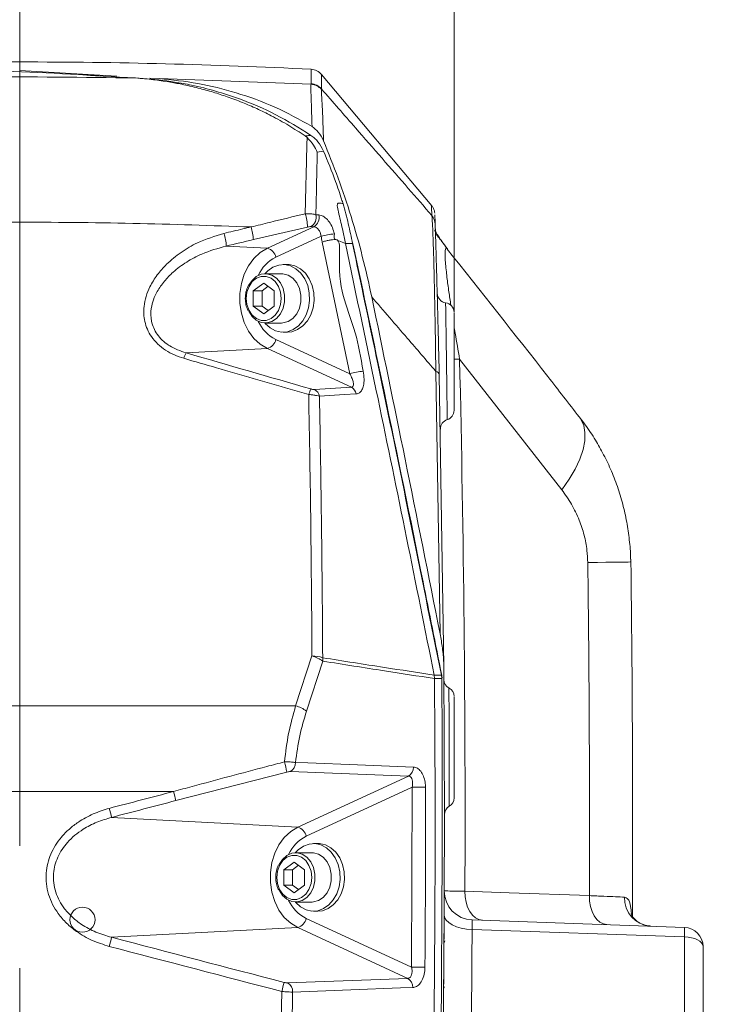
# Model space of a CAD drawing. Header units: millimetres. Extents: x 0 to 8410, y 0 to 5940.
# Tile 312 of 316: x 7367 to 7513, y 3769 to 3973. Entities that reach past the tile are written whole.
import ezdxf

# ---------------------------------------------------------------- set-up
doc = ezdxf.new("R2010")
doc.units = ezdxf.units.MM
doc.header["$LTSCALE"] = 10
doc.linetypes.add('CENTERX2', pattern=[20.32, 12.7, -2.54, 2.54, -2.54])
doc.styles.add('SLDTEXTSTYLE0', font='TXT', dxfattribs={"width": 0.605})
doc.dimstyles.new('SLDDIMSTYLE2', dxfattribs={"dimtxt": 50, "dimasz": 50, "dimexe": 0, "dimexo": 0.0625, "dimgap": 12.5, "dimtad": 1, "dimtoh": 1, "dimdec": 1, "dimrnd": 1e-09, "dimzin": 12, "dimdsep": 46, "dimtxsty": 'SLDTEXTSTYLE0', "dimsah": 1, "dimcen": 0.09, "dimadec": 0, "dimazin": 0, "dimtfac": 1, "dimtofl": 0, "dimtmove": 0, "dimatfit": 3, "dimfxl": 0, "dimfrac": 2, "dimtolj": 1, "dimtzin": 12, "dimarcsym": 0})

# ---------------------------------------------------------------- blocks, each defined once
blk = doc.blocks.new('SW_SYMBOL_HOLE_DEPTH')
at = {"color": 0, "linetype": 'Continuous', "lineweight": 0}
for p, q in [((0, 8750), (8000, 8750)), ((4000, 8750), (4000, 750)), ((1000, 5550), (4000, 750)), ((7000, 5550), (4000, 750))]:
    blk.add_line(p, q, dxfattribs=at)
blk = doc.blocks.new('*D30')
at = {"color": 7, "linetype": 'Continuous', "lineweight": 0}
for p, q in [((7366.82, 3807.57), (7366.82, 4122.01)), ((7456.82, 3912.69), (7456.82, 4122.01)), ((7366.82, 4107.01), (7266.82, 4107.01)), ((7456.82, 4107.01), (7366.82, 4107.01)), ((7456.82, 4107.01), (8017.28, 4107.01))]:
    blk.add_line(p, q, dxfattribs=at)
for points in [[(7366.82, 4107.01), (7316.82, 4114.51), (7316.82, 4099.51)], [(7456.82, 4107.01), (7506.82, 4099.51), (7506.82, 4114.51)]]:
    blk.add_solid(points, dxfattribs=at)
at = {"color": 7, "linetype": 'Continuous', "lineweight": 0, "xscale": 0.006445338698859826, "yscale": 0.006445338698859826, "zscale": 0.006445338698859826}
blk.add_blockref('SW_SYMBOL_HOLE_DEPTH', (7833.13, 4114.23), dxfattribs=at)
at = {"color": 7, "linetype": 'Continuous', "lineweight": 0, "char_height": 50, "attachment_point": 1, "style": 'SLDTEXTSTYLE0'}
for s, insert in [(' (3x M8', (7604.11, 4171.6)), ('16)', (7902.2, 4171.6)), ('90', (7527.75, 4171.46))]:
    blk.add_mtext(s, dxfattribs=dict(at, insert=insert))

msp = doc.modelspace()

# ---------------------------------------------------------------- linework, layer by layer
at = {"color": 8, "linetype": 'Continuous', "lineweight": 0}
for p, q in [((7366.817261, 3962.767902), (7366.817261, 3964.574757)), ((7395.718944, 3961.138788), (7427.185374, 3959.959212)), ((7427.185374, 3959.959212), (7427.199002, 3960.047904)), ((7429.346102, 3958.982173), (7429.345372, 3958.875004)), ((7429.777633, 3946.116272), (7428.483798, 3945.850912)), ((7428.192924, 3932.883087), (7428.792237, 3932.859364)), ((7426.432978, 3930.365029), (7415.235232, 3927.751127)), ((7418.149727, 3925.97467), (7427.775136, 3930.420581)), ((7427.775136, 3930.420581), (7427.175953, 3930.452529)), ((7429.276819, 3928.438249), (7419.87678, 3924.096528)), ((7409.623581, 3926.422301), (7418.149727, 3925.97467)), ((7435.251179, 3899.951878), (7429.505627, 3927.257243)), ((7419.87678, 3907.053057), (7435.251179, 3899.951878)), ((7401.294473, 3904.289904), (7418.149727, 3905.174795)), ((7435.547131, 3897.139254), (7418.149727, 3905.174795)), ((7479.147102, 3875.902954), (7457.966584, 3903.00161)), ((7453.934598, 3846.037212), (7453.046593, 3900.443497)), ((7427.909426, 3896.67863), (7435.547131, 3897.139254)), ((7423.997524, 3831.12866), (7427.382476, 3841.460291)), ((7429.63298, 3840.381447), (7426.250803, 3830.039922)), ((7454.26147, 3836.763326), (7454.189572, 3837.470117)), ((7179.922561, 3831.12866), (7423.997524, 3831.12866)), ((7422.14062, 3817.383591), (7399.174697, 3811.489168)), ((7447.378832, 3816.563431), (7422.916344, 3817.492071)), ((7424.453813, 3805.974665), (7447.378832, 3816.563431)), ((7448.143925, 3814.240876), (7426.180868, 3804.096523)), ((7448.032255, 3776.960197), (7448.143925, 3814.240876)), ((7398.696872, 3813.36743), (7179.645936, 3813.36743)), ((7385.866237, 3808.000508), (7424.453813, 3805.974665)), ((7426.180868, 3787.053052), (7448.032255, 3776.960197)), ((7385.866237, 3783.149067), (7424.453813, 3785.17479)), ((7447.242099, 3774.649206), (7424.453813, 3785.17479)), ((7504.55686, 3783.249322), (7460.5592, 3784.785691)), ((7504.55686, 3756.173554), (7504.55686, 3783.249322)), ((7422.335922, 3773.706618), (7447.242099, 3774.649206))]:
    msp.add_line(p, q, dxfattribs=at)
at = {"color": 7, "linetype": 'Continuous', "lineweight": 0}
for p, q in [((7386.96261, 3961.632434), (7366.817261, 3962.767902)), ((7381.526162, 3961.849156), (7379.969466, 3961.937609)), ((7383.465492, 3961.641613), (7381.522718, 3961.746636)), ((7392.382701, 3961.15953), (7390.836635, 3961.247268)), ((7395.718944, 3961.138788), (7393.802236, 3961.246911)), ((7452.192734, 3934.758488), (7429.373349, 3961.953584)), ((7426.36406, 3948.902908), (7425.955369, 3949.226442)), ((7433.815251, 3935.172144), (7433.816197, 3935.172025)), ((7433.674577, 3929.995123), (7434.30421, 3926.950756)), ((7434.30421, 3926.950756), (7432.2411, 3927.780333)), ((7435.786958, 3926.92906), (7434.30421, 3926.950756)), ((7455.461013, 3925.822321), (7455.119538, 3926.239553)), ((7422.320916, 3922.574702), (7421.389031, 3922.574702)), ((7421.089592, 3920.684758), (7417.703456, 3920.684758)), ((7415.228593, 3917.162481), (7417.395624, 3918.75023)), ((7417.075577, 3917.162481), (7418.319116, 3918.073598)), ((7417.395624, 3918.75023), (7419.562652, 3917.162481)), ((7415.228593, 3913.987103), (7415.228593, 3917.162481)), ((7417.075577, 3917.162481), (7415.228593, 3917.162481)), ((7417.075577, 3913.987103), (7417.075577, 3917.162481)), ((7419.562652, 3917.162481), (7419.562652, 3913.987103)), ((7417.395624, 3912.399355), (7415.228593, 3913.987103)), ((7417.075577, 3913.987103), (7415.228593, 3913.987103)), ((7418.319116, 3913.075987), (7417.075577, 3913.987103)), ((7419.562652, 3913.987103), (7417.395624, 3912.399355)), ((7417.703456, 3910.464707), (7421.089592, 3910.464707)), ((7421.389031, 3908.574763), (7422.320916, 3908.574763)), ((7453.754987, 3899.754468), (7454.691271, 3839.322272)), ((7493.426795, 3861.50581), (7493.464674, 3860.942426)), ((7452.708098, 3837.485376), (7452.70891, 3837.481442)), ((7452.780786, 3836.77477), (7452.70891, 3837.481442)), ((7452.780786, 3836.77477), (7452.780794, 3836.770955)), ((7428.625002, 3802.574817), (7427.693117, 3802.574817)), ((7427.393678, 3800.684753), (7424.007542, 3800.684753)), ((7421.532682, 3797.162476), (7423.69971, 3798.750225)), ((7423.379666, 3797.162476), (7424.623202, 3798.073593)), ((7423.69971, 3798.750225), (7425.866741, 3797.162476)), ((7421.532682, 3793.987099), (7421.532682, 3797.162476)), ((7423.379666, 3797.162476), (7421.532682, 3797.162476)), ((7423.379666, 3793.987099), (7423.379666, 3797.162476)), ((7425.866741, 3797.162476), (7425.866741, 3793.987099)), ((7423.69971, 3792.39935), (7421.532682, 3793.987099)), ((7423.379666, 3793.987099), (7421.532682, 3793.987099)), ((7424.623202, 3793.075982), (7423.379666, 3793.987099)), ((7425.866741, 3793.987099), (7423.69971, 3792.39935)), ((7424.007542, 3790.464702), (7427.393678, 3790.464702)), ((7427.693117, 3788.574758), (7428.625002, 3788.574758)), ((7460.580434, 3786.753598), (7504.55686, 3785.217944)), ((7454.903367, 3782.447162), (7454.734626, 3781.862918)), ((7454.722862, 3780.094209), (7454.725522, 3780.483666)), ((7508.417259, 3781.22038), (7508.417259, 3754.144612)), ((7454.679768, 3774.409834), (7454.682405, 3774.728957)), ((7454.827014, 3772.884074), (7454.709853, 3772.588316))]:
    msp.add_line(p, q, dxfattribs=at)
at = {"color": 7, "linetype": 'CENTERX2', "lineweight": 0}
msp.add_line((7366.817261, 2227.331508), (7366.817261, 3817.957855), dxfattribs=at)
at = {"color": 8, "linetype": 'Continuous', "lineweight": 0, "flags": 128}
for points in [[(7418.149727, 3905.174795), (7416.670944, 3906.065288), (7415.349319, 3907.290641), (7414.231404, 3908.807936), (7413.356579, 3910.563532), (7412.755664, 3912.495557), (7412.449817, 3914.536181), (7412.449817, 3916.613284), (7412.755664, 3918.653909), (7413.356579, 3920.586053), (7414.231404, 3922.341648), (7415.349319, 3923.858825), (7416.670944, 3925.084296), (7418.149727, 3925.97467)], [(7413.762893, 3915.574733), (7413.910045, 3914.275947), (7414.339579, 3913.082424), (7415.016691, 3912.090722), (7415.886535, 3911.381307), (7416.878632, 3911.011639), (7417.912616, 3911.011639), (7418.904713, 3911.381307), (7419.774558, 3912.090722), (7420.45167, 3913.082424), (7420.881203, 3914.275947), (7421.028352, 3915.574733), (7420.881203, 3916.873518), (7420.45167, 3918.06716), (7419.774558, 3919.058743), (7418.904713, 3919.768158), (7417.912616, 3920.137826), (7416.878632, 3920.137826), (7415.886535, 3919.768158), (7415.016691, 3919.058743), (7414.339579, 3918.06716), (7413.910045, 3916.873518), (7413.762893, 3915.574733)], [(7456.786486, 3902.973476), (7457.011941, 3902.978841), (7457.966584, 3903.00161)], [(7436.563517, 3895.770613), (7434.102203, 3895.622078), (7428.92602, 3895.30963)], [(7479.147102, 3875.902954), (7480.660956, 3878.075186), (7481.910336, 3880.210582), (7482.876453, 3882.277075), (7483.54477, 3884.243551), (7483.905236, 3886.080447), (7483.952436, 3887.760225), (7483.685645, 3889.257494), (7483.108888, 3890.549722), (7482.786666, 3891.013208)], [(7484.535138, 3860.824409), (7486.524376, 3860.850635), (7488.298955, 3860.87412), (7489.837783, 3860.894504), (7491.122569, 3860.911432), (7492.138038, 3860.924903), (7492.872129, 3860.934559), (7493.316094, 3860.9404), (7493.464674, 3860.942426)], [(7452.70891, 3837.481442), (7453.590254, 3837.474767), (7454.189572, 3837.470117)], [(7454.26147, 3836.763326), (7453.662152, 3836.767975), (7452.780786, 3836.77477)], [(7454.189572, 3837.470117), (7454.238522, 3837.467137), (7454.271245, 3837.459627), (7454.286541, 3837.448064), (7454.287524, 3837.444845)], [(7423.95269, 3819.377843), (7426.523353, 3819.28021), (7436.805989, 3818.889561), (7448.415185, 3818.448606)], [(7450.90733, 3814.245048), (7450.633879, 3814.245048), (7450.314182, 3814.244691), (7449.959981, 3814.244333), (7449.584301, 3814.243856), (7449.200931, 3814.243141), (7448.823969, 3814.242426), (7448.467265, 3814.24171), (7448.143925, 3814.240876)], [(7424.453813, 3785.17479), (7422.975029, 3786.065284), (7421.653404, 3787.290636), (7420.535489, 3788.807932), (7419.660668, 3790.563527), (7419.059749, 3792.495671), (7418.753903, 3794.536176), (7418.753903, 3796.613279), (7419.059749, 3798.653904), (7419.660668, 3800.586048), (7420.535489, 3802.341643), (7421.653404, 3803.85882), (7422.975029, 3805.084291), (7424.453813, 3805.974665)], [(7420.066982, 3795.574728), (7420.214131, 3794.275943), (7420.643664, 3793.082419), (7421.320777, 3792.090717), (7422.190621, 3791.381303), (7423.182718, 3791.011635), (7424.216702, 3791.011635), (7425.208799, 3791.381303), (7426.078643, 3792.090717), (7426.755755, 3793.082419), (7427.185289, 3794.275943), (7427.332441, 3795.574728), (7427.185289, 3796.873513), (7426.755755, 3798.067156), (7426.078643, 3799.058739), (7425.208799, 3799.768153), (7424.216702, 3800.137821), (7423.182718, 3800.137821), (7422.190621, 3799.768153), (7421.320777, 3799.058739), (7420.643664, 3798.067156), (7420.214131, 3796.873513), (7420.066982, 3795.574728)], [(7462.723444, 3786.678735), (7461.985099, 3786.817017), (7461.282256, 3787.174645), (7460.641245, 3787.738386), (7460.086065, 3788.48702), (7459.637526, 3789.392415), (7459.312419, 3790.420953), (7459.122921, 3791.533771), (7459.076139, 3792.689505)], [(7459.076139, 3792.689505), (7468.264925, 3792.368832), (7484.856042, 3791.789952)], [(7488.50334, 3785.778585), (7487.764935, 3785.916749), (7487.062032, 3786.274496), (7486.420977, 3786.838237), (7485.865782, 3787.58699), (7485.417242, 3788.492623), (7485.092173, 3789.521161), (7484.902735, 3790.634218), (7484.856042, 3791.789952)], [(7460.5592, 3784.785691), (7459.41707, 3784.866277), (7458.324771, 3785.056177), (7457.322556, 3785.34824), (7456.447388, 3785.731736), (7455.731514, 3786.192599), (7455.201338, 3786.713663), (7454.876396, 3787.275973), (7454.768668, 3787.858668)], [(7504.55686, 3783.249322), (7505.317072, 3783.198539), (7506.044204, 3783.075038), (7506.711568, 3782.883349), (7507.29462, 3782.630626), (7507.771949, 3782.326046), (7508.126001, 3781.980816), (7508.343767, 3781.607691), (7508.417259, 3781.22038)], [(7448.278363, 3772.748891), (7445.707145, 3772.651497), (7435.422245, 3772.26204), (7423.372178, 3771.805588)]]:
    msp.add_lwpolyline(points, dxfattribs=at)
at = {"color": 7, "linetype": 'Continuous', "lineweight": 0, "flags": 128}
for points in [[(7417.618117, 3910.465899), (7417.70121, 3910.369101), (7418.706472, 3909.458223), (7419.846247, 3908.85407), (7421.063381, 3908.586922), (7422.296847, 3908.67025), (7423.484794, 3909.099642), (7424.567646, 3909.853879), (7425.491112, 3910.894814), (7426.208879, 3912.170592), (7426.684964, 3913.616958), (7426.895483, 3915.161553), (7426.829889, 3916.726771), (7426.491468, 3918.234292), (7425.897188, 3919.608537), (7425.076849, 3920.780364), (7424.071587, 3921.691242), (7422.931812, 3922.295395), (7421.714678, 3922.562543), (7420.481212, 3922.479335), (7419.293265, 3922.049824), (7418.210412, 3921.295706), (7417.618117, 3920.683566)], [(7422.320916, 3908.574763), (7423.228736, 3908.67025), (7424.416679, 3909.099642), (7425.499532, 3909.853879), (7426.422997, 3910.894814), (7427.140768, 3912.170592), (7427.616849, 3913.616958), (7427.827369, 3915.161553), (7427.761774, 3916.726771), (7427.423353, 3918.234292), (7426.829073, 3919.608537), (7426.008734, 3920.780364), (7425.003476, 3921.691242), (7423.863701, 3922.295395), (7422.646563, 3922.562543), (7422.320916, 3922.574702)], [(7414.262346, 3918.22857), (7414.262935, 3918.229881), (7414.954993, 3919.309321), (7415.850896, 3920.111838), (7416.88419, 3920.577827), (7417.978249, 3920.672837), (7419.051926, 3920.389715), (7420.025594, 3919.749442), (7420.827038, 3918.799582), (7421.396821, 3917.610589), (7421.692683, 3916.270557), (7421.692683, 3914.878908), (7421.396821, 3913.538876), (7420.827038, 3912.349883), (7420.025594, 3911.400023), (7419.051926, 3910.75975), (7417.978249, 3910.476628), (7416.88419, 3910.571638), (7415.850896, 3911.037627), (7414.954993, 3911.840144), (7414.270717, 3912.903491)], [(7421.089592, 3920.684758), (7421.364389, 3920.672837), (7422.438066, 3920.389715), (7423.41173, 3919.749442), (7424.213178, 3918.799582), (7424.782961, 3917.610589), (7425.078823, 3916.270557), (7425.078823, 3914.878908), (7424.782961, 3913.538876), (7424.213178, 3912.349883), (7423.41173, 3911.400023), (7422.438066, 3910.75975), (7421.364389, 3910.476628), (7421.089592, 3910.464707)], [(7452.780794, 3836.770955), (7452.85144, 3824.520174), (7452.884565, 3812.269154), (7452.880177, 3800.018135), (7452.838282, 3787.767235), (7452.758874, 3775.516573), (7452.641952, 3763.266388), (7452.487524, 3751.016918), (7452.295589, 3738.768283)], [(7453.77678, 3738.802257), (7453.968543, 3751.045767), (7454.122829, 3763.289991), (7454.23964, 3775.53505), (7454.318966, 3787.780467), (7454.360816, 3800.026241), (7454.365182, 3812.272015), (7454.332064, 3824.51779), (7454.26147, 3836.763326)], [(7423.922203, 3790.465895), (7424.005295, 3790.369097), (7425.010557, 3789.458338), (7426.150332, 3788.854066), (7427.36747, 3788.586918), (7428.600936, 3788.670245), (7429.788875, 3789.099637), (7430.871735, 3789.853874), (7431.795198, 3790.89481), (7432.512964, 3792.170587), (7432.989049, 3793.616954), (7433.199572, 3795.161548), (7433.133978, 3796.726766), (7432.79555, 3798.234287), (7432.201269, 3799.608532), (7431.380938, 3800.780359), (7430.375676, 3801.691237), (7429.235901, 3802.29539), (7428.018763, 3802.562538), (7426.785297, 3802.47933), (7425.597354, 3802.049819), (7424.514498, 3801.295701), (7423.922203, 3800.683561)], [(7428.625002, 3788.574758), (7429.532821, 3788.670245), (7430.720764, 3789.099637), (7431.803617, 3789.853874), (7432.727086, 3790.89481), (7433.444853, 3792.170587), (7433.920938, 3793.616954), (7434.131454, 3795.161548), (7434.065859, 3796.726766), (7433.727439, 3798.234287), (7433.133158, 3799.608532), (7432.312819, 3800.780359), (7431.307557, 3801.691237), (7430.167782, 3802.29539), (7428.950648, 3802.562538), (7428.625002, 3802.574817)], [(7420.566431, 3798.228565), (7420.56702, 3798.229876), (7421.259078, 3799.309316), (7422.154981, 3800.111833), (7423.188276, 3800.577823), (7424.282334, 3800.672832), (7425.356011, 3800.38971), (7426.329679, 3799.749437), (7427.131123, 3798.799578), (7427.700906, 3797.610584), (7427.996769, 3796.270552), (7427.996769, 3794.878903), (7427.700906, 3793.538872), (7427.131123, 3792.349878), (7426.329679, 3791.400019), (7425.356011, 3790.759865), (7424.282334, 3790.476623), (7423.188276, 3790.571633), (7422.154981, 3791.037622), (7421.259078, 3791.840139), (7420.574802, 3792.903486)], [(7427.393678, 3800.684753), (7427.668474, 3800.672832), (7428.742151, 3800.38971), (7429.715815, 3799.749437), (7430.517259, 3798.799578), (7431.087042, 3797.610584), (7431.382905, 3796.270552), (7431.382905, 3794.878903), (7431.087042, 3793.538872), (7430.517259, 3792.349878), (7429.715815, 3791.400019), (7428.742151, 3790.759865), (7427.668474, 3790.476623), (7427.393678, 3790.464702)]]:
    msp.add_lwpolyline(points, dxfattribs=at)
at = {"color": 7, "linetype": 'Continuous', "lineweight": 0}
msp.add_circle((7379.821446, 3786.804721), 2.6, dxfattribs=at)
for centre, radius, start, end in [((7366.817261, 2764.574759), 1200, 90, 94.50286227), ((7366.817261, 2764.574759), 1200, 87.11564338, 90), ((7427.047444, 3960.058691), 2.99973, 38.99873937, 86.80761809), ((7455.330556, 3916.655522), 2.000153, 181.59943521, 262.88563131), ((7454.817273, 3912.688483), 1.999992, 359.99869209, 82.39608242), ((7454.817253, 3892.350742), 2.000012, 287.36050387, 359.99984841), ((7455.998512, 3888.529006), 2.000124, 107.01317465, 181.13041486), ((3454.817261, 3807.574759), 4039, 359.716535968, 0.757075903), ((3454.817261, 3807.574759), 4000, 359.005313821, 0.454754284), ((7454.294984, 3835.522143), 1.241635, 87.15972889, 91.54672427), ((7456.712338, 3836.583118), 2.000208, 180.45182097, 242.39807061), ((7454.817323, 3833.060331), 1.999942, 359.99989937, 61.09676195), ((7454.81738, 3812.036141), 1.999885, 300.15885722, 0.00223554), ((7456.817006, 3808.572061), 1.999872, 119.76074491, 179.98816128), ((7460.78983, 3792.749964), 6, 179.78796802, 268), ((7504.417261, 3781.220366), 4, 0, 88)]:
    msp.add_arc(centre, radius, start, end, dxfattribs=at)
at = {"color": 8, "linetype": 'Continuous', "lineweight": 0}
for centre, radius, start, end in [((7427.0313, 3956.958544), 3.004621, 39.63074705, 87.06062968), ((7427.048471, 3957.048913), 3.002766, 40.0777263, 87.12651617), ((7417.740873, 3930.335948), 8.692153, 0.19169549, 18.67215855), ((7426.064059, 3932.345791), 2.195621, 300.42528852, 14.16483296), ((7426.664325, 3932.315331), 2.196356, 300.3812608, 14.34132993), ((7449.92318, 3930.837094), 2.993008, 1.77350113, 40.04901712), ((7404.960531, 3927.256441), 10.286603, 2.75643604, 17.61473068), ((7399.211868, 3925.89187), 10.425216, 2.91644855, 17.57966411), ((7432.524872, 3918.232031), 10.71059, 92.70316232, 107.65327948), ((7417.500472, 3923.644516), 2.418916, 10.76992249, 74.43046114), ((7423.445303, 3917.004433), 7.93928, 116.71013319, 155.20142056), ((7423.444841, 3914.14481), 7.938768, 204.79852263, 243.29173816), ((7417.500533, 3907.504865), 2.418818, 285.56869068, 349.2345495), ((7405.745726, 3901.75169), 5.124079, 150.3071436, 164.14261059), ((3454.817261, 3807.574759), 4004.286549, 359.787011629, 1.365554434), ((7438.494985, 3890.162727), 10.312602, 92.78290919, 108.33351443), ((7452.836443, 3899.518775), 0.948301, 14.39124422, 77.1965463), ((7431.999549, 3894.157245), 5.501911, 151.3976528, 164.22547576), ((7427.00752, 3894.946939), 1.952483, 10.7054015, 62.48843342), ((7434.645009, 3895.4076), 1.95255, 10.71461131, 62.48229709), ((3454.817261, 3807.574759), 4030.06969, 359.775586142, 0.757075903), ((7427.519161, 3835.474273), 5.987578, 69.58062385, 91.30807295), ((7425.665458, 3834.991801), 6.692496, 53.6418096, 75.1340356), ((7425.855432, 3840.600832), 3.783912, 356.67621617, 7.36080088), ((7422.257169, 3824.650689), 6.707678, 53.46008951, 74.9621408), ((7403.089085, 3814.349794), 19.291576, 9.04790329, 15.53979023), ((7421.871979, 3819.293666), 2.082413, 300.10039933, 2.31667313), ((7446.334805, 3818.364822), 2.082067, 300.09516678, 2.30626646), ((7309.303785, 3789.626175), 92.492007, 13.67281254, 14.87341637), ((7232.347549, 3769.333643), 158.313342, 14.13707941, 14.83913491), ((7423.804549, 3803.644499), 2.41893, 10.77015531, 74.43035147), ((7429.749324, 3797.004495), 7.93919, 116.70990584, 155.20164791), ((7429.749671, 3794.145522), 7.939741, 204.80097391, 243.28928688), ((7497.929079, 3791.24817), 5.798665, 177.68859215, 266.05047296), ((7423.80461, 3787.504873), 2.418832, 285.56880033, 349.23431669), ((3454.607864, 3804.531384), 4006, 359.434988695, 359.71758659), ((7486.039373, 3784.233633), 18.54363, 356.95726293, 3.04273707), ((7232.460689, 3821.784126), 158.19586, 345.16146434, 345.86408302), ((7451.351899, 4052.553796), 275.613591, 269.309881, 269.88435269), ((7369.042975, 3785.831764), 53.90049, 345.0598079, 347.11682941), ((7421.288049, 3771.902472), 2.08638, 357.33842311, 59.85140284), ((7446.194794, 3772.845397), 2.085803, 357.3480778, 59.860218)]:
    msp.add_arc(centre, radius, start, end, dxfattribs=at)
for centre, major_axis, ratio, start_param, end_param in [((6951.008046, 2813.165008), (3931.176429, 1114.705457), 0.2354393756, 1.3860345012, 1.3874686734), ((7707.523008, 4634.313466), (3212.610398, -910.952333), 0.2354393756, 4.6837970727, 4.6918668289), ((7366.817261, 2903.263006), (3553.235878, 996.804059), 0.235776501, 1.4957966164, 1.4995360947), ((7367.312991, 2901.384766), (3551.223084, 996.865206), 0.2358896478, 1.4957236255, 1.4994631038), ((7367.312991, 4689.764753), (3551.223084, -996.865206), 0.2358896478, 4.7837222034, 4.793759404), ((7366.817261, 4687.886512), (3553.235878, -996.804059), 0.235776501, 4.7836492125, 4.7936864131)]:
    msp.add_ellipse(centre, major_axis=major_axis, ratio=ratio, start_param=start_param, end_param=end_param, dxfattribs=at)
at = {"color": 7, "linetype": 'Continuous', "lineweight": 0}
for points, knots in [([(7390.836635, 3961.247268), (7381.842724, 3961.791685), (7363.848615, 3962.880898), (7336.829288, 3963.376119), (7309.793787, 3962.987871), (7286.754285, 3961.997939), (7272.754704, 3960.802821), (7267.744782, 3960.375133)], [0, 0, 0, 0, 0.21934212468, 0.43883760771, 0.65817979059, 0.87767544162, 1, 1, 1, 1]), ([(7390.836635, 3961.247268), (7392.07705, 3961.142141), (7394.384023, 3960.946621), (7397.570924, 3960.481322), (7400.652862, 3959.915544), (7403.717043, 3959.212803), (7406.854311, 3958.351115), (7408.846118, 3957.684318), (7409.803583, 3957.363787)], [0, 0, 0, 0, 0.1937680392, 0.3603775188, 0.4998558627, 0.6789754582, 0.8456828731, 1, 1, 1, 1]), ([(7427.158504, 3949.363771), (7424.76404, 3950.860332), (7419.97412, 3953.854074), (7413.289278, 3956.66893), (7407.43346, 3958.583474), (7402.945966, 3959.690157), (7397.93298, 3960.635361), (7394.564017, 3960.953526), (7392.382701, 3961.15953)], [0, 0, 0, 0, 0.22056753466, 0.44122645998, 0.58095172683, 0.72068025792, 0.81914776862, 1, 1, 1, 1]), ([(7395.718944, 3961.138788), (7398.398441, 3960.856167), (7403.757191, 3960.29095), (7411.771798, 3958.278607), (7419.735951, 3955.433815), (7424.846445, 3952.612022), (7427.401225, 3951.201382)], [0, 0, 0, 0, 0.24557475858, 0.49112734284, 0.74561010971, 1, 1, 1, 1]), ([(7409.803583, 3957.363787), (7410.857831, 3956.97969), (7412.923351, 3956.227153), (7415.968432, 3954.918971), (7417.937526, 3953.93422), (7418.928119, 3953.438822)], [0, 0, 0, 0, 0.3412587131, 0.6686066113, 1, 1, 1, 1]), ([(7418.928119, 3953.438822), (7420.157118, 3952.778017), (7422.544405, 3951.494427), (7424.841066, 3949.96736), (7425.955384, 3949.226442)], [0, 0, 0, 0, 0.51480979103, 1, 1, 1, 1]), ([(7427.401225, 3951.201382), (7427.858553, 3950.849954), (7428.835727, 3950.099055), (7429.44939, 3948.872482), (7429.775852, 3948.219958)], [0, 0, 0, 0, 0.468011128, 1, 1, 1, 1]), ([(7428.483798, 3945.850912), (7428.480856, 3945.857986), (7428.267225, 3946.371571), (7427.64614, 3947.55915), (7426.838646, 3948.405491), (7426.36406, 3948.902908)], [0, 0, 0, 0, 0.0057251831, 0.41563758, 1, 1, 1, 1]), ([(7429.777633, 3946.116272), (7429.423899, 3946.78322), (7428.901513, 3947.768154), (7427.944258, 3948.779055), (7427.421416, 3949.168126), (7427.158504, 3949.363771)], [0, 0, 0, 0, 0.5104585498, 0.7538331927, 1, 1, 1, 1]), ([(7429.775852, 3948.219958), (7430.814242, 3945.65705), (7432.891052, 3940.531159), (7435.548005, 3932.522486), (7437.898344, 3924.318336), (7439.146523, 3918.692976), (7439.770619, 3915.880266)], [0, 0, 0, 0, 0.2482628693, 0.4965330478, 0.7482638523, 1, 1, 1, 1]), ([(7433.816197, 3935.172025), (7433.720956, 3935.482258), (7433.244554, 3937.034059), (7431.998076, 3940.745079), (7430.643919, 3944.020747), (7429.777633, 3946.116272)], [0, 0, 0, 0, 0.0825881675, 0.4131093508, 1, 1, 1, 1]), ([(7433.815251, 3935.172144), (7433.552972, 3935.247846), (7433.20999, 3935.346843), (7432.845449, 3935.322082), (7432.700707, 3935.230013), (7432.625133, 3935.046606), (7432.622694, 3934.473856), (7433.035739, 3932.758811), (7433.406471, 3931.154979), (7433.674577, 3929.995123)], [0, 0, 0, 0, 0.1650976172, 0.2158975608, 0.2509323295, 0.2862838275, 0.3302635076, 0.515661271, 1, 1, 1, 1]), ([(7435.786958, 3926.92906), (7435.510006, 3928.306031), (7434.949846, 3931.091075), (7434.196255, 3933.801697), (7433.815251, 3935.172144)], [0, 0, 0, 0, 0.4944161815, 1, 1, 1, 1]), ([(7452.830891, 3933.240119), (7452.82738, 3933.268224), (7452.818402, 3933.34008), (7452.760241, 3933.671594), (7452.578672, 3934.155923), (7452.368387, 3934.584233), (7452.197658, 3934.739639), (7452.18088, 3934.754911)], [0, 0, 0, 0, 0.08202425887, 0.20971127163, 0.60722076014, 0.96139974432, 1, 1, 1, 1]), ([(7452.853794, 3932.890836), (7452.853291, 3932.907135), (7452.851701, 3932.958584), (7452.870236, 3932.369076), (7452.899916, 3931.409489), (7452.914755, 3930.929724)], [0, 0, 0, 0, 0.1882193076, 0.5941336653, 1, 1, 1, 1]), ([(7452.914755, 3930.929724), (7452.920547, 3930.741889), (7452.933, 3930.338064), (7452.988716, 3928.51868), (7453.070465, 3925.789052), (7453.169337, 3922.398105), (7453.27317, 3918.728193), (7453.387542, 3914.545528), (7453.508467, 3909.921006), (7453.63215, 3904.990913), (7453.714071, 3901.498689), (7453.754987, 3899.754468)], [0, 0, 0, 0, 0.1170068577, 0.2515520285, 0.3860018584, 0.48860743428, 0.59167081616, 0.69433170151, 0.79606492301, 0.89814292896, 1, 1, 1, 1]), ([(7455.196637, 3926.126185), (7455.15219, 3926.188147), (7454.760722, 3926.733877), (7454.165689, 3927.58331), (7453.50196, 3928.557152), (7453.078143, 3929.220275), (7452.868277, 3929.569916), (7452.791577, 3929.73264), (7452.805747, 3929.698305), (7452.806736, 3929.695907)], [0, 0, 0, 0, 0.0332193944, 0.2925826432, 0.5099248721, 0.7032686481, 0.8688413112, 0.9908396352, 1, 1, 1, 1]), ([(7432.247113, 3927.77783), (7432.062458, 3927.769463), (7431.69315, 3927.75273), (7430.937741, 3927.632181), (7430.155134, 3927.460697), (7429.722129, 3927.325061), (7429.505627, 3927.257243)], [0, 0, 0, 0, 0.2499999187, 0.4999984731, 0.7499986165, 1, 1, 1, 1]), ([(7434.30421, 3926.950756), (7436.56708, 3916.222628), (7440.850834, 3895.913612), (7446.976794, 3866.088382), (7450.805473, 3846.980736), (7452.708098, 3837.485376)], [0, 0, 0, 0, 0.36032640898, 0.68212038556, 1, 1, 1, 1]), ([(7435.786958, 3926.92906), (7435.816713, 3926.92742), (7435.872825, 3926.924328), (7435.879228, 3926.909054), (7435.882236, 3926.90188)], [0, 0, 0, 0, 0.5302884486, 1, 1, 1, 1]), ([(7454.278681, 3837.44258), (7452.989888, 3843.903257), (7449.070711, 3863.549959), (7442.963445, 3893.379427), (7438.024622, 3916.706998), (7435.866932, 3926.898423)], [0, 0, 0, 0, 0.2162437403, 0.6575900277, 1, 1, 1, 1]), ([(7482.765655, 3890.996757), (7480.601263, 3893.784331), (7471.55803, 3905.431332), (7462.394428, 3916.998007), (7455.424029, 3925.796333)], [0, 0, 0, 0, 0.23933836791, 1, 1, 1, 1]), ([(7414.172742, 3918.160978), (7414.068654, 3917.951856), (7413.784094, 3917.380153), (7413.604632, 3916.477527), (7413.579737, 3915.814711), (7413.570724, 3915.574733)], [0, 0, 0, 0, 0.26897182, 0.7353240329, 1, 1, 1, 1]), ([(7413.570724, 3915.574733), (7413.578779, 3915.34766), (7413.601885, 3914.69636), (7413.779331, 3913.782404), (7414.072601, 3913.189393), (7414.185635, 3912.960831)], [0, 0, 0, 0, 0.247529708, 0.7099771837, 1, 1, 1, 1]), ([(7439.770619, 3915.880266), (7442.085419, 3904.682963), (7446.892474, 3881.429956), (7451.530155, 3858.121608), (7453.934598, 3846.037212)], [0, 0, 0, 0, 0.48154214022, 1, 1, 1, 1]), ([(7456.817265, 3912.557426), (7456.817265, 3912.562459), (7456.817265, 3912.57524), (7456.817265, 3911.292813), (7456.817265, 3909.018937), (7456.817265, 3905.966389), (7456.817265, 3902.960841), (7456.817265, 3899.968665), (7456.817265, 3897.141823), (7456.817265, 3894.488934), (7456.817265, 3892.86856), (7456.817265, 3892.176088), (7456.817265, 3892.364876), (7456.817265, 3892.371836)], [0, 0, 0, 0, 0.0697352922, 0.1770966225, 0.2845819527, 0.3921099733, 0.4996371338, 0.5668258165, 0.674164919, 0.7814316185, 0.8886643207, 0.9958949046, 1, 1, 1, 1]), ([(7493.405352, 3861.506286), (7493.405977, 3861.613342), (7493.413799, 3862.952932), (7493.168121, 3865.536823), (7492.647958, 3869.244737), (7491.814733, 3872.945401), (7490.702021, 3876.613356), (7489.308193, 3880.185829), (7487.692662, 3883.525737), (7485.838675, 3886.721086), (7484.218786, 3889.194354), (7483.093124, 3890.589362), (7482.769775, 3890.990082)], [0, 0, 0, 0, 0.0099562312, 0.1245826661, 0.2407755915, 0.3586409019, 0.4781965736, 0.599351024, 0.7186274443, 0.8277262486, 0.9505139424, 1, 1, 1, 1]), ([(7453.934598, 3846.037212), (7454.108155, 3845.060621), (7454.456761, 3843.099052), (7454.662582, 3840.840996), (7454.686459, 3839.577032), (7454.691271, 3839.322272)], [0, 0, 0, 0, 0.4418536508, 0.8875021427, 1, 1, 1, 1]), ([(7454.324256, 3836.762253), (7454.332042, 3836.916599), (7454.346496, 3837.203149), (7454.281471, 3837.47891), (7454.251471, 3837.606135)], [0, 0, 0, 0, 0.53863776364, 1, 1, 1, 1]), ([(7456.817265, 3832.925502), (7456.817265, 3832.929756), (7456.817265, 3832.940491), (7456.817265, 3831.60968), (7456.817265, 3829.260127), (7456.817265, 3826.111254), (7456.817265, 3823.009667), (7456.817265, 3819.917708), (7456.817265, 3816.991447), (7456.817265, 3814.243809), (7456.817265, 3812.568782), (7456.817265, 3811.852593), (7456.817265, 3812.049211), (7456.817265, 3812.055651)], [0, 0, 0, 0, 0.0704917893, 0.1778593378, 0.2851142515, 0.3922875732, 0.4994532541, 0.5665621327, 0.6738804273, 0.7813201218, 0.8888390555, 0.9963595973, 1, 1, 1, 1]), ([(7420.476827, 3798.160973), (7420.372739, 3797.951852), (7420.08818, 3797.380148), (7419.908715, 3796.477522), (7419.883824, 3795.814707), (7419.874813, 3795.574728)], [0, 0, 0, 0, 0.2689718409, 0.73532409, 1, 1, 1, 1]), ([(7419.874813, 3795.574728), (7419.882867, 3795.347656), (7419.905968, 3794.696355), (7420.083416, 3793.782399), (7420.376686, 3793.189389), (7420.48972, 3792.960826)], [0, 0, 0, 0, 0.2475296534, 0.7099771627, 1, 1, 1, 1]), ([(7497.455414, 3785.497609), (7497.301196, 3785.498057), (7496.74043, 3785.499687), (7495.784764, 3785.812591), (7494.784672, 3786.390961), (7494.069759, 3787.089933), (7493.673051, 3787.678157), (7493.506237, 3788.055287), (7493.495497, 3788.095752), (7493.490334, 3788.115207)], [0, 0, 0, 0, 0.07437248, 0.2704334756, 0.4559219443, 0.6242661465, 0.7667789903, 0.8878751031, 1, 1, 1, 1]), ([(7454.725522, 3780.483666), (7454.728763, 3780.969825), (7454.73363, 3781.699689), (7454.739196, 3782.581648), (7454.743768, 3783.324232), (7454.747524, 3783.953257), (7454.747995, 3784.0343), (7454.748231, 3784.074846)], [0, 0, 0, 0, 0.2502347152, 0.3756739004, 0.5009056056, 0.7503059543, 1, 1, 1, 1]), ([(7454.713109, 3778.709594), (7454.713156, 3778.71637), (7454.713227, 3778.726541), (7454.71444, 3778.894302), (7454.715898, 3779.098225), (7454.717832, 3779.370824), (7454.720771, 3779.79062), (7454.723225, 3780.14816), (7454.724859, 3780.386272)], [0, 0, 0, 0, 0.2498674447, 0.3750802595, 0.5001636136, 0.6252667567, 0.7504375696, 1, 1, 1, 1]), ([(7454.644534, 3770.402256), (7454.644945, 3770.44657), (7454.645562, 3770.513109), (7454.650006, 3770.994881), (7454.656033, 3771.658741), (7454.666153, 3772.79147), (7454.675228, 3773.870139), (7454.679768, 3774.409834)], [0, 0, 0, 0, 0.2498327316, 0.3751388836, 0.5005437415, 0.7501051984, 1, 1, 1, 1]), ([(7454.664807, 3772.652093), (7454.664874, 3772.660465), (7454.665007, 3772.677204), (7454.665756, 3772.754843), (7454.666354, 3772.829575), (7454.666379, 3772.832695)], [0, 0, 0, 0, 0.4894745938, 0.9786870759, 1, 1, 1, 1])]:
    msp.add_open_spline(points, degree=3, knots=knots, dxfattribs=at)
at = {"color": 8, "linetype": 'Continuous', "lineweight": 0}
for points, knots in [([(7427.199002, 3960.047904), (7427.198804, 3960.842596), (7427.19841, 3962.432159), (7427.19821, 3963.226713), (7427.198266, 3963.01011), (7427.198271, 3962.989035)], [0, 0, 0, 0, 0.4743754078, 0.948857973, 1, 1, 1, 1]), ([(7325.757927, 3960.781756), (7336.598717, 3961.081417), (7358.288423, 3961.680964), (7379.984521, 3961.39187), (7390.836635, 3961.247268)], [0, 0, 0, 0, 0.499812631, 1, 1, 1, 1]), ([(7429.345447, 3961.930219), (7429.345444, 3961.948455), (7429.345411, 3962.170411), (7429.345566, 3961.379327), (7429.345924, 3959.781163), (7429.346102, 3958.982173)], [0, 0, 0, 0, 0.0428452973, 0.5214777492, 1, 1, 1, 1]), ([(7427.401225, 3951.201382), (7427.373265, 3952.15858), (7427.317012, 3954.084374), (7427.217481, 3956.750228), (7427.144477, 3958.554409), (7427.129262, 3959.598923), (7427.16667, 3959.839117), (7427.185374, 3959.959212)], [0, 0, 0, 0, 0.1956696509, 0.3936692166, 0.692351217, 0.8461778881, 1, 1, 1, 1]), ([(7429.345372, 3958.875004), (7429.34372, 3958.562371), (7429.34037, 3957.928281), (7429.502816, 3955.484113), (7429.652656, 3952.281468), (7429.734517, 3949.58268), (7429.775852, 3948.219958)], [0, 0, 0, 0, 0.2647931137, 0.537060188, 0.7662439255, 1, 1, 1, 1]), ([(7429.346102, 3958.982173), (7431.710158, 3956.279671), (7437.718667, 3949.410962), (7445.339587, 3940.670284), (7450.592008, 3934.628909), (7452.214311, 3932.762924)], [0, 0, 0, 0, 0.309544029, 0.7867404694, 1, 1, 1, 1]), ([(7425.95544, 3949.226442), (7426.280417, 3949.259467), (7426.689196, 3949.301008), (7427.078661, 3949.353093), (7427.158504, 3949.363771)], [0, 0, 0, 0, 0.7949931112, 1, 1, 1, 1]), ([(7425.975523, 3933.118764), (7426.008274, 3934.434938), (7426.074061, 3937.078755), (7426.169757, 3941.080995), (7426.270756, 3945.138749), (7426.332816, 3947.642441), (7426.36406, 3948.902908)], [0, 0, 0, 0, 0.22043857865, 0.4427977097, 0.71948034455, 1, 1, 1, 1]), ([(7428.483798, 3945.850912), (7428.441339, 3943.986992), (7428.375571, 3941.099799), (7428.278082, 3936.627027), (7428.221387, 3934.134437), (7428.192924, 3932.883087)], [0, 0, 0, 0, 0.47563501, 0.7367539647, 1, 1, 1, 1]), ([(7452.214311, 3932.762924), (7452.199532, 3933.241415), (7452.169971, 3934.198455), (7452.15137, 3934.791055), (7452.152892, 3934.741568), (7452.153388, 3934.725467)], [0, 0, 0, 0, 0.4028286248, 0.8057047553, 1, 1, 1, 1]), ([(7414.764824, 3930.369321), (7416.051078, 3930.688205), (7419.790394, 3931.615246), (7423.525332, 3932.523157), (7425.975523, 3933.118764)], [0, 0, 0, 0, 0.343980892, 1, 1, 1, 1]), ([(7425.975523, 3933.118764), (7426.372371, 3933.126485), (7427.115854, 3933.14095), (7427.830109, 3933.006497), (7428.128439, 3932.905021), (7428.192924, 3932.883087)], [0, 0, 0, 0, 0.4729614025, 0.8860782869, 1, 1, 1, 1]), ([(7428.792237, 3932.859364), (7428.948527, 3932.839714), (7429.388299, 3932.784422), (7430.157344, 3932.342499), (7430.986394, 3931.454729), (7431.671384, 3930.269926), (7431.903219, 3929.378665), (7432.019743, 3928.930703)], [0, 0, 0, 0, 0.119777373, 0.3370341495, 0.5555059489, 0.7765901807, 1, 1, 1, 1]), ([(7453.046593, 3900.443497), (7453.023153, 3902.236789), (7452.976224, 3905.827205), (7452.893975, 3910.890439), (7452.804846, 3915.646297), (7452.709896, 3919.957755), (7452.612723, 3923.753686), (7452.506777, 3927.272873), (7452.397748, 3930.134183), (7452.295388, 3932.075624), (7452.240018, 3932.544999), (7452.214311, 3932.762924)], [0, 0, 0, 0, 0.101612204, 0.203441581, 0.3049418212, 0.4078361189, 0.5111179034, 0.6139643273, 0.7485723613, 0.8832656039, 1, 1, 1, 1]), ([(7414.764824, 3930.369321), (7406.586967, 3930.654329), (7390.231254, 3931.224345), (7365.667336, 3931.428273), (7341.090927, 3931.154886), (7313.292844, 3930.251132), (7282.308287, 3928.472465), (7248.145006, 3925.488695), (7214.032936, 3921.572867), (7191.38227, 3918.115321), (7180.05694, 3916.386548)], [0, 0, 0, 0, 0.1042288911, 0.2084577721, 0.3128704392, 0.4172830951, 0.5627114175, 0.7081396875, 0.8540698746, 1, 1, 1, 1]), ([(7409.150205, 3929.040614), (7410.440732, 3929.346211), (7412.3123, 3929.789399), (7414.183804, 3930.231933), (7414.764824, 3930.369321)], [0, 0, 0, 0, 0.6895436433, 1, 1, 1, 1]), ([(7427.175953, 3930.452529), (7427.154296, 3930.453304), (7427.054049, 3930.456892), (7426.81653, 3930.441908), (7426.566108, 3930.391714), (7426.432978, 3930.365029)], [0, 0, 0, 0, 0.11431359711, 0.52914752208, 1, 1, 1, 1]), ([(7429.276819, 3928.438249), (7429.233901, 3928.66366), (7429.148289, 3929.113304), (7428.836209, 3929.707406), (7428.444031, 3930.153255), (7428.071459, 3930.378485), (7427.852741, 3930.409556), (7427.775136, 3930.420581)], [0, 0, 0, 0, 0.2216582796, 0.4421588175, 0.6614144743, 0.8798647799, 1, 1, 1, 1]), ([(7400.816645, 3903.151813), (7400.157185, 3903.370486), (7398.838944, 3903.807607), (7397.012541, 3904.801467), (7395.392277, 3906.071625), (7393.738788, 3907.983665), (7392.574407, 3910.665375), (7392.452044, 3913.57983), (7392.966596, 3915.995159), (7393.857549, 3918.213445), (7395.269038, 3920.475185), (7397.411106, 3922.911781), (7400.197388, 3925.17985), (7404.126281, 3927.514482), (7407.276039, 3928.471293), (7409.150205, 3929.040614)], [0, 0, 0, 0, 0.0523580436, 0.1046621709, 0.1574891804, 0.2102580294, 0.3010664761, 0.3849804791, 0.4419585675, 0.499006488, 0.5755095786, 0.6521143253, 0.752334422, 0.8526342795, 1, 1, 1, 1]), ([(7429.504837, 3927.257005), (7429.500805, 3927.278622), (7429.427228, 3927.673111), (7429.349905, 3928.066458), (7429.276819, 3928.438249)], [0, 0, 0, 0, 0.0547994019, 1, 1, 1, 1]), ([(7432.019743, 3928.930703), (7431.969805, 3928.356713), (7431.919866, 3927.782714), (7432.23509, 3927.782718), (7432.235095, 3927.782718)], [0, 0, 0, 0, 0.9999842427, 1, 1, 1, 1]), ([(7455.109584, 3926.231447), (7454.914335, 3926.50865), (7454.334246, 3927.332224), (7453.644491, 3928.186987), (7453.081481, 3928.820244), (7453.013169, 3928.834149), (7452.978644, 3928.841177)], [0, 0, 0, 0, 0.15962066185, 0.47423589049, 0.73427267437, 1, 1, 1, 1]), ([(7409.623581, 3926.422301), (7407.901352, 3925.942802), (7405.009773, 3925.137735), (7401.366027, 3923.160896), (7398.764065, 3921.233213), (7396.733692, 3919.153085), (7395.378951, 3917.221288), (7394.494826, 3915.315306), (7393.953499, 3913.250851), (7393.973141, 3910.743609), (7394.95215, 3908.458585), (7396.334546, 3906.8798), (7397.278366, 3906.13481), (7398.848779, 3905.124839), (7400.117839, 3904.691595), (7401.294473, 3904.289904)], [0, 0, 0, 0, 0.1520368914, 0.255266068, 0.3584111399, 0.4360883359, 0.5136496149, 0.570168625, 0.6265944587, 0.7078884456, 0.7948346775, 0.8417794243, 0.8887859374, 0.8968856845, 1, 1, 1, 1]), ([(7432.247113, 3927.77783), (7432.247118, 3927.77783), (7433.313806, 3927.777833), (7432.333032, 3917.531943), (7436.074407, 3911.385593), (7437.506302, 3903.23938), (7437.994289, 3900.463167)], [0, 0, 0, 0, 0.0000006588, 0.141486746, 0.7074204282, 1, 1, 1, 1]), ([(7454.189572, 3837.470117), (7452.030957, 3848.234723), (7447.713735, 3869.763896), (7441.563715, 3899.578918), (7437.542283, 3918.618447), (7435.786958, 3926.92906)], [0, 0, 0, 0, 0.3604132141, 0.7208251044, 1, 1, 1, 1]), ([(7455.440614, 3925.805631), (7455.437008, 3925.811372), (7455.340259, 3925.965423), (7455.188307, 3926.022091), (7455.025918, 3925.823836), (7454.952937, 3925.208602), (7454.953194, 3924.465534), (7454.998685, 3923.511187), (7455.089549, 3922.352099), (7455.229536, 3921.015078), (7455.439835, 3919.232103), (7455.724311, 3917.062838), (7456.020298, 3915.068487), (7456.158797, 3914.13528)], [0, 0, 0, 0, 0.0045298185, 0.1215671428, 0.2383396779, 0.333161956, 0.4278882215, 0.4703649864, 0.5678689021, 0.6655274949, 0.7062570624, 0.8625503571, 1, 1, 1, 1]), ([(7453.046593, 3900.443497), (7451.07826, 3902.735859), (7446.657285, 3907.884617), (7442.227917, 3913.027261), (7439.770619, 3915.880266)], [0, 0, 0, 0, 0.4452261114, 1, 1, 1, 1]), ([(7455.407518, 3890.466157), (7455.407619, 3890.45745), (7455.410214, 3890.232777), (7455.400682, 3891.054647), (7455.381691, 3892.649692), (7455.358277, 3894.559487), (7455.337672, 3896.2046), (7455.314152, 3898.037142), (7455.28627, 3900.156268), (7455.256257, 3902.370876), (7455.225358, 3904.584118), (7455.196868, 3906.575706), (7455.169389, 3908.450828), (7455.143782, 3910.162041), (7455.121057, 3911.652416), (7455.10196, 3912.886456), (7455.087236, 3913.825683), (7455.07777, 3914.424169), (7455.073548, 3914.690297), (7455.074261, 3914.64523), (7455.074425, 3914.634887)], [0, 0, 0, 0, 0.00429909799, 0.11093812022, 0.21761664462, 0.27119542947, 0.32477588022, 0.37843760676, 0.43209757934, 0.49908991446, 0.55292792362, 0.60676858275, 0.66065886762, 0.71454947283, 0.76846393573, 0.82237680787, 0.87625817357, 0.9301411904, 0.98396571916, 1, 1, 1, 1]), ([(7456.817265, 3909.93506), (7456.898894, 3909.414302), (7457.261894, 3907.098529), (7457.658874, 3904.790569), (7457.966584, 3903.00161)], [0, 0, 0, 0, 0.2248745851, 1, 1, 1, 1]), ([(7426.704845, 3895.652953), (7425.429528, 3896.021175), (7419.052923, 3897.862293), (7410.422687, 3900.360879), (7403.071924, 3902.496565), (7400.816645, 3903.151813)], [0, 0, 0, 0, 0.14770102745, 0.73850702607, 1, 1, 1, 1]), ([(7435.547131, 3897.139254), (7435.637603, 3897.161753), (7435.74892, 3897.189436), (7435.894969, 3897.354014), (7435.986303, 3897.646216), (7435.938204, 3898.226713), (7435.71401, 3899.013966), (7435.415392, 3899.619107), (7435.251179, 3899.951878)], [0, 0, 0, 0, 0.1156978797, 0.1423557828, 0.2976216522, 0.4817164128, 0.714992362, 1, 1, 1, 1]), ([(7437.994289, 3900.463167), (7438.080701, 3899.905073), (7438.240963, 3898.870018), (7438.110748, 3897.543815), (7437.773942, 3896.585718), (7437.261928, 3895.935608), (7436.79654, 3895.825663), (7436.563517, 3895.770613)], [0, 0, 0, 0, 0.2535040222, 0.4701548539, 0.6547721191, 0.8271424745, 1, 1, 1, 1]), ([(7427.382476, 3841.460291), (7427.315945, 3850.513916), (7427.183196, 3868.578596), (7426.864045, 3886.642357), (7426.704845, 3895.652953)], [0, 0, 0, 0, 0.501178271, 1, 1, 1, 1]), ([(7428.92602, 3895.30963), (7428.733572, 3895.353924), (7428.343683, 3895.443661), (7427.596596, 3895.558691), (7427.03044, 3895.623529), (7426.738796, 3895.649885), (7426.704845, 3895.652953)], [0, 0, 0, 0, 0.3217289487, 0.6518066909, 0.9594663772, 1, 1, 1, 1]), ([(7427.169073, 3896.791163), (7427.180418, 3896.787927), (7427.275883, 3896.760693), (7427.464868, 3896.715482), (7427.719415, 3896.676789), (7427.846149, 3896.678017), (7427.909426, 3896.67863)], [0, 0, 0, 0, 0.0416216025, 0.3502225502, 0.6755749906, 1, 1, 1, 1]), ([(7428.92602, 3895.30963), (7429.085981, 3886.29331), (7429.406641, 3868.219087), (7429.540885, 3850.143968), (7429.608162, 3841.085616)], [0, 0, 0, 0, 0.4988496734, 1, 1, 1, 1]), ([(7484.535138, 3860.824409), (7484.497294, 3861.665124), (7484.410467, 3863.594025), (7483.826193, 3866.572913), (7482.76299, 3869.805337), (7481.225203, 3873.004888), (7479.845699, 3874.928708), (7479.147102, 3875.902954)], [0, 0, 0, 0, 0.1483675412, 0.3404086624, 0.5378275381, 0.7659503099, 1, 1, 1, 1]), ([(7429.608162, 3841.085616), (7433.867175, 3840.417827), (7441.567124, 3839.210519), (7449.267135, 3838.018198), (7452.708098, 3837.485376)], [0, 0, 0, 0, 0.5531223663, 1, 1, 1, 1]), ([(7452.780794, 3836.770955), (7449.323966, 3837.306621), (7441.607995, 3838.502281), (7433.892088, 3839.713091), (7429.63298, 3840.381447)], [0, 0, 0, 0, 0.4480094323, 1, 1, 1, 1]), ([(7455.817196, 3810.316149), (7455.817196, 3810.312142), (7455.817196, 3810.254059), (7455.81718, 3810.472279), (7455.817071, 3810.981967), (7455.816815, 3811.865754), (7455.816249, 3813.036868), (7455.815241, 3814.486799), (7455.813669, 3816.160005), (7455.811355, 3818.01857), (7455.808026, 3820.165364), (7455.803707, 3822.404892), (7455.798538, 3824.639216), (7455.793235, 3826.646732), (7455.78761, 3828.536205), (7455.781981, 3830.26057), (7455.776673, 3831.763115), (7455.771982, 3833.009116), (7455.768237, 3833.959073), (7455.765746, 3834.566919), (7455.764633, 3834.838862), (7455.764813, 3834.794052), (7455.764855, 3834.783498)], [0, 0, 0, 0, 0.0039789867, 0.0576826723, 0.1113857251, 0.1650965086, 0.2188066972, 0.2724899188, 0.3261746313, 0.3798119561, 0.4334514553, 0.5003245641, 0.5539203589, 0.607519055, 0.6611414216, 0.7147619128, 0.7684418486, 0.8221219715, 0.8758695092, 0.9296186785, 0.9834224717, 1, 1, 1, 1]), ([(7421.67545, 3819.518152), (7421.921826, 3821.502942), (7422.420626, 3825.521241), (7423.46766, 3829.244474), (7423.997524, 3831.12866)], [0, 0, 0, 0, 0.4939379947, 1, 1, 1, 1]), ([(7426.250803, 3830.039922), (7425.742739, 3828.353377), (7424.714667, 3824.940645), (7424.208642, 3821.246414), (7423.95269, 3819.377843)], [0, 0, 0, 0, 0.4941920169, 1, 1, 1, 1]), ([(7398.696872, 3813.36743), (7399.98329, 3813.717735), (7406.415818, 3815.469383), (7414.077318, 3817.519032), (7420.452812, 3819.196468), (7421.67545, 3819.518152)], [0, 0, 0, 0, 0.16808084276, 0.84046161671, 1, 1, 1, 1]), ([(7421.67545, 3819.518152), (7422.015277, 3819.520135), (7422.425488, 3819.522529), (7423.134758, 3819.48694), (7423.586186, 3819.443769), (7423.887848, 3819.389506), (7423.95269, 3819.377843)], [0, 0, 0, 0, 0.391184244, 0.4722060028, 0.8865512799, 1, 1, 1, 1]), ([(7448.415185, 3818.448606), (7448.689422, 3818.395491), (7449.237745, 3818.289289), (7449.964396, 3817.598266), (7450.525708, 3816.59067), (7450.853025, 3815.416167), (7450.890806, 3814.601392), (7450.90733, 3814.245048)], [0, 0, 0, 0, 0.202824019, 0.4055356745, 0.6124269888, 0.8304942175, 1, 1, 1, 1]), ([(7422.916344, 3817.492071), (7422.894313, 3817.492516), (7422.79077, 3817.494609), (7422.5375, 3817.472375), (7422.279352, 3817.414626), (7422.14062, 3817.383591)], [0, 0, 0, 0, 0.1111322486, 0.5223082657, 1, 1, 1, 1]), ([(7448.143925, 3814.240876), (7448.18015, 3814.43877), (7448.261873, 3814.885215), (7448.242803, 3815.531717), (7448.081516, 3816.091237), (7447.791187, 3816.479417), (7447.515012, 3816.535685), (7447.378832, 3816.563431)], [0, 0, 0, 0, 0.18172558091, 0.40997051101, 0.61730270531, 0.81129435, 1, 1, 1, 1]), ([(7450.90733, 3814.245048), (7450.909109, 3812.911733), (7450.918002, 3806.245075), (7450.903618, 3793.810079), (7450.83253, 3782.708829), (7450.795594, 3776.940766)], [0, 0, 0, 0, 0.1072237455, 0.5361252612, 1, 1, 1, 1]), ([(7385.380932, 3781.270805), (7384.184855, 3781.646025), (7381.794163, 3782.396008), (7378.836347, 3784.105205), (7376.49886, 3786.029832), (7374.830985, 3787.928562), (7373.584112, 3789.955451), (7372.734231, 3792.031743), (7372.279497, 3794.233134), (7372.233262, 3796.41385), (7372.577361, 3798.493144), (7373.452494, 3801.085887), (7374.998736, 3803.521888), (7377.070818, 3805.627293), (7379.252417, 3807.301098), (7382.012156, 3808.832902), (7384.257639, 3809.529954), (7385.380932, 3809.87865)], [0, 0, 0, 0, 0.0900313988, 0.1799528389, 0.2437036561, 0.3073924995, 0.3608754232, 0.414321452, 0.4680524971, 0.5217704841, 0.5703853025, 0.6190157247, 0.7180244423, 0.774540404, 0.8310924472, 0.915504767, 1, 1, 1, 1]), ([(7385.866237, 3808.000508), (7384.837904, 3807.702064), (7382.782377, 3807.105507), (7379.62007, 3805.460595), (7376.724456, 3803.098962), (7374.564743, 3799.901917), (7373.751257, 3796.89634), (7373.808614, 3794.403304), (7374.229191, 3792.479939), (7375.015045, 3790.672335), (7376.168393, 3788.905099), (7377.705596, 3787.257729), (7379.864171, 3785.585948), (7382.584579, 3784.110508), (7384.771849, 3783.469694), (7385.866237, 3783.149067)], [0, 0, 0, 0, 0.0862217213, 0.1723478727, 0.2857574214, 0.3837595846, 0.4784784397, 0.5308615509, 0.5832620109, 0.6359382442, 0.6886699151, 0.7525311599, 0.8164730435, 0.9081733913, 1, 1, 1, 1]), ([(7454.789872, 3792.772117), (7454.838209, 3792.771178), (7454.968644, 3792.768642), (7456.242372, 3792.744214), (7458.131588, 3792.707741), (7459.076139, 3792.689505)], [0, 0, 0, 0, 0.2274423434, 0.6137446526, 1, 1, 1, 1]), ([(7484.856042, 3791.789952), (7485.893705, 3791.746082), (7487.946117, 3791.659309), (7490.420603, 3791.554452), (7491.558202, 3791.506403), (7492.135133, 3791.482035)], [0, 0, 0, 0, 0.3350978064, 0.6627960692, 1, 1, 1, 1]), ([(7492.135133, 3791.482035), (7492.382974, 3791.392212), (7492.962694, 3791.18211), (7493.414208, 3789.911638), (7493.527068, 3788.597525), (7493.571664, 3788.078252)], [0, 0, 0, 0, 0.3111474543, 0.7277989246, 1, 1, 1, 1]), ([(7460.580434, 3786.753598), (7460.568246, 3786.701877), (7460.544747, 3786.602156), (7460.538923, 3785.875759), (7460.55244, 3785.149083), (7460.5592, 3784.785691)], [0, 0, 0, 0, 0.3500907, 0.6749969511, 1, 1, 1, 1]), ([(7447.242099, 3774.649206), (7447.302463, 3774.655316), (7447.509655, 3774.676286), (7447.823139, 3774.902351), (7448.07195, 3775.427146), (7448.16087, 3776.148074), (7448.075594, 3776.686542), (7448.032255, 3776.960197)], [0, 0, 0, 0, 0.0825916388, 0.2834881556, 0.5060074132, 0.7489474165, 1, 1, 1, 1]), ([(7450.795594, 3776.940766), (7450.761264, 3776.445581), (7450.692563, 3775.454617), (7450.200288, 3774.147493), (7449.492706, 3773.208343), (7448.804256, 3772.805759), (7448.397671, 3772.761792), (7448.278363, 3772.748891)], [0, 0, 0, 0, 0.2353807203, 0.4710443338, 0.6978950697, 0.9113506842, 1, 1, 1, 1]), ([(7421.586613, 3773.813906), (7421.659662, 3773.796136), (7421.835539, 3773.753351), (7422.10761, 3773.709858), (7422.259803, 3773.707698), (7422.335922, 3773.706618)], [0, 0, 0, 0, 0.2620442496, 0.6309160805, 1, 1, 1, 1]), ([(7420.357752, 3737.538043), (7420.522165, 3743.506803), (7420.837962, 3754.971319), (7421.029545, 3766.438576), (7421.121384, 3771.935645)], [0, 0, 0, 0, 0.5206290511, 1, 1, 1, 1]), ([(7423.372178, 3771.805588), (7423.144135, 3771.809002), (7422.689861, 3771.815803), (7421.875471, 3771.867165), (7421.341547, 3771.915651), (7421.121384, 3771.935645)], [0, 0, 0, 0, 0.3720006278, 0.7410455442, 1, 1, 1, 1]), ([(7423.372178, 3771.805588), (7423.280734, 3766.335343), (7423.089392, 3754.889235), (7422.774564, 3743.445848), (7422.610196, 3737.471405)], [0, 0, 0, 0, 0.4779130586, 1, 1, 1, 1])]:
    msp.add_open_spline(points, degree=3, knots=knots, dxfattribs=at)

# ---------------------------------------------------------------- dimensions: what is measured, and where the dimension line sits
at = {"color": 7, "linetype": 'Continuous', "lineweight": 0}
dim = msp.add_linear_dim(base=(7366.817261, 4107.006598), p1=(7456.817261, 3912.688478), p2=(7366.817261, 3807.574759), text='<> (3x M8{\\fGDT;x}16)', dimstyle='SLDDIMSTYLE2', dxfattribs=at)
dim.commit()
dim.dimension.update_dxf_attribs({"geometry": '*D30', "text_midpoint": (7764.575054, 4107.006598), "dimtype": 160})

doc.saveas('drawing.dxf')
